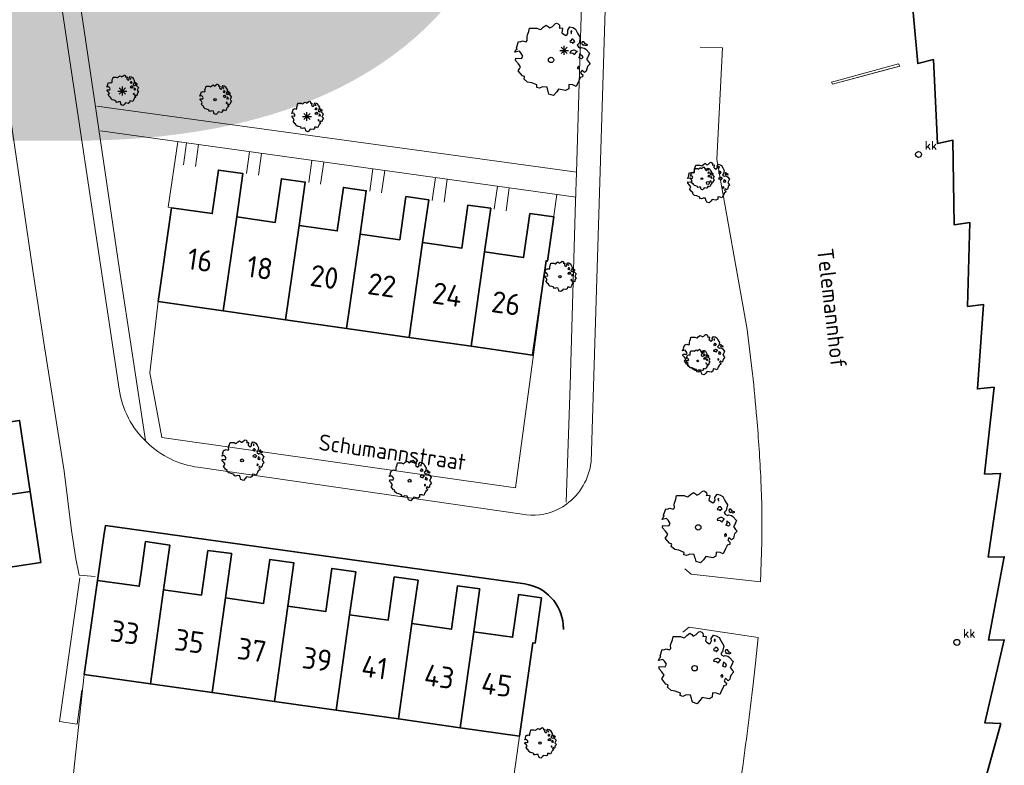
# Model space of a CAD drawing. Header units: metres. Extents: x 152391 to 157968, y 462336 to 467280.
# Tile 506 of 656: x 156281 to 156363, y 462845 to 462908. Entities that reach past the tile are written whole.
import ezdxf
from ezdxf.enums import TextEntityAlignment as Align

# ---------------------------------------------------------------- set-up
doc = ezdxf.new("R2010")
doc.units = ezdxf.units.M
doc.header["$LTSCALE"] = 0.75
doc.layers.get('0').update_dxf_attribs({"lineweight": 25})
for name, color, linetype, lineweight in [('B-GV-GR-BOOM-S', 252, 'Continuous', 25), ('B-RO-IE-TERREINAFSCHEIDING_KUNSTMATIG_HEKWERK-G', 251, 'IE-TERREINAFSCHEIDING-KUNSTMATIG', 18), ('B-RO-IE-TERREINAFSCHEIDING_KUNSTMATIG_MUUR-G', 251, 'IE-TERREINAFSCHEIDING-KUNSTMATIG-DICHT', 18), ('B-RO-OG-BEBOUWING-GV', 6, 'Continuous', 35), ('B-RO-OG-BEBOUWING-T18', 1, 'Continuous', 18), ('B-RO-OG-TERREIN_CULTUURSCHEIDING-GV', 251, 'Continuous', 18), ('B-RO-VH-VERHARDING_ASFALT-GV', 251, 'Continuous', 18), ('B-RO-VH-VERHARDING_TEGEL-GV', 251, 'Continuous', 18), ('B-WE-OG-TOPOGRAFIE-T18', 1, 'Continuous', 18), ('N-WE-VH-VERHARDING_TEGEL-G', 5, 'Continuous', 35)]:
    doc.layers.add(name, color=color, linetype=linetype, lineweight=lineweight)
doc.layers.add('TOPO_BOOM', color=251, linetype='Continuous')
doc.layers.add('TOPO_KABELKAST', color=251, linetype='Continuous')
doc.layers.add('X-XX-AL-TEKENBLAD_HULPLIJN-G', color=7, linetype='Continuous', lineweight=18, plot=False)
doc.styles.add('ARIAL', font='arialbd.ttf')
doc.styles.add('NLCS-ISO-M200-T18', font='NLCS-ISO.ttf', dxfattribs={"height": 360})
doc.styles.get("Standard").update_dxf_attribs({"font": 'txt.shx'})
doc.linetypes.add('IE-TERREINAFSCHEIDING-KUNSTMATIG', pattern='A,4,[82,NLCS.SHX,S=0.75,R=90,X=0,Y=0],4,-2', length=10)
doc.linetypes.add('IE-TERREINAFSCHEIDING-KUNSTMATIG-DICHT', pattern='A,8,-1,[82,NLCS.SHX,S=0.75,R=90,X=0,Y=0],-1', length=10)

# ---------------------------------------------------------------- blocks, each defined once
blk = doc.blocks.new('Q26')
at = {"color": 0, "linetype": 'ByBlock'}
for p, q in [((-0.37, 0), (0.37, 0)), ((0.262, -0.262), (-0.261, 0.261)), ((0, -0.37), (0, 0.37))]:
    blk.add_line(p, q, dxfattribs=at)
blk.add_lwpolyline([(-0.261, -0.261), (0, 0), (0.261, 0.261)], dxfattribs=at)
blk = doc.blocks.new('Q36')
at = {"color": 0, "linetype": 'ByBlock'}
blk.add_circle((0, 0), 0.25, dxfattribs=at)
blk.add_text('kk', height=0.7, dxfattribs=at).set_placement((0.529, 0.406))
blk = doc.blocks.new('SGR-BOOM_0_10')
at = {"linetype": 'Continuous'}
for p, q in [((-0.591, 0.751), (-0.572, 0.843)), ((-0.572, 0.843), (-0.375, 0.843)), ((-0.375, 0.843), (-0.29, 0.806)), ((-0.264, 0.815), (-0.205, 0.871)), ((-0.205, 0.871), (-0.127, 0.926)), ((-0.127, 0.926), (-0.075, 0.889)), ((-0.075, 0.889), (-0.035, 0.852)), ((-0.035, 0.852), (0.037, 0.889)), ((0.037, 0.889), (0.115, 0.963)), ((0.115, 0.963), (0.148, 0.973)), ((0.148, 0.973), (0.187, 0.954)), ((0.187, 0.954), (0.22, 0.926)), ((0.226, 0.862), (0.213, 0.843)), ((0.213, 0.843), (0.298, 0.852)), ((0.22, 0.926), (0.226, 0.862)), ((0.305, 0.834), (0.285, 0.723)), ((0.298, 0.852), (0.305, 0.834)), ((0.442, 0.788), (0.501, 0.88)), ((0.501, 0.88), (0.573, 0.862)), ((0.573, 0.862), (0.652, 0.815)), ((-0.958, 0.206), (-0.932, 0.27)), ((-0.84, 0.233), (-0.958, 0.206)), ((-0.945, -0.016), (-0.938, 0.049)), ((-0.938, 0.049), (-0.781, 0.039)), ((-0.932, 0.27), (-0.899, 0.298)), ((-0.918, 0.326), (-0.86, 0.492)), ((-0.899, 0.298), (-0.918, 0.326)), ((-0.86, 0.492), (-0.82, 0.483)), ((-0.801, 0.187), (-0.84, 0.233)), ((-0.82, 0.483), (-0.755, 0.511)), ((-0.748, 0.104), (-0.801, 0.187)), ((-0.781, 0.039), (-0.748, 0.104)), ((-0.755, 0.511), (-0.663, 0.483)), ((-0.663, 0.483), (-0.631, 0.52)), ((-0.637, 0.612), (-0.624, 0.668)), ((-0.631, 0.52), (-0.637, 0.612)), ((-0.624, 0.668), (-0.591, 0.751)), ((-0.29, 0.806), (-0.264, 0.815)), ((0.285, 0.723), (0.318, 0.695)), ((0.318, 0.695), (0.39, 0.649)), ((0.39, 0.649), (0.423, 0.677)), ((0.423, 0.677), (0.449, 0.723)), ((0.449, 0.723), (0.442, 0.788)), ((0.527, 0.511), (0.501, 0.492)), ((0.501, 0.492), (0.521, 0.464)), ((0.521, 0.233), (0.501, 0.187)), ((0.501, 0.187), (0.58, 0.178)), ((0.547, 0.769), (0.521, 0.751)), ((0.521, 0.751), (0.534, 0.705)), ((0.521, 0.464), (0.553, 0.474)), ((0.593, 0.261), (0.521, 0.233)), ((0.547, 0.547), (0.527, 0.511)), ((0.534, 0.705), (0.54, 0.695)), ((0.54, 0.714), (0.547, 0.769)), ((0.58, 0.547), (0.547, 0.547)), ((0.553, 0.474), (0.58, 0.437)), ((0.606, 0.529), (0.58, 0.547)), ((0.58, 0.437), (0.606, 0.474)), ((0.58, 0.178), (0.625, 0.141)), ((0.625, 0.261), (0.593, 0.261)), ((0.632, 0.492), (0.606, 0.529)), ((0.606, 0.474), (0.632, 0.492)), ((0.684, 0.224), (0.625, 0.261)), ((0.625, 0.141), (0.678, 0.206)), ((0.652, 0.815), (0.704, 0.714)), ((0.678, 0.206), (0.697, 0.233)), ((0.743, 0.446), (0.691, 0.39)), ((0.691, 0.39), (0.717, 0.353)), ((0.704, 0.714), (0.776, 0.594)), ((0.717, 0.353), (0.776, 0.316)), ((0.756, 0.104), (0.737, 0.058)), ((0.806, 0.027), (0.737, 0.058)), ((0.776, 0.594), (0.743, 0.446)), ((0.763, 0.169), (0.756, 0.132)), ((0.756, 0.132), (0.756, 0.104)), ((0.802, 0.132), (0.763, 0.169)), ((0.776, 0.316), (0.809, 0.335)), ((0.828, 0.113), (0.802, 0.132)), ((0.806, 0.027), (0.848, 0.076)), ((0.828, 0.483), (0.809, 0.455)), ((0.809, 0.455), (0.822, 0.418)), ((0.809, 0.335), (0.881, 0.316)), ((0.822, 0.418), (0.861, 0.39)), ((0.867, 0.483), (0.828, 0.483)), ((0.848, 0.076), (0.828, 0.113)), ((0.861, 0.409), (0.92, 0.381)), ((0.861, 0.39), (0.867, 0.409)), ((0.913, 0.427), (0.867, 0.483)), ((0.881, 0.316), (0.92, 0.289)), ((0.972, 0.4), (0.913, 0.427)), ((0.92, 0.381), (0.972, 0.4)), ((0.92, 0.289), (1.018, 0.178)), ((0.966, 0.058), (0.939, 0.021)), ((0.939, 0.021), (0.992, -0.053)), ((1.018, 0.178), (0.966, 0.058)), ((-0.866, -0.099), (-0.945, -0.016)), ((-0.873, -0.284), (-0.84, -0.238)), ((-0.761, -0.423), (-0.873, -0.284)), ((-0.807, -0.182), (-0.866, -0.099)), ((-0.84, -0.238), (-0.807, -0.182)), ((-0.703, -0.441), (-0.761, -0.423)), ((-0.716, -0.506), (-0.703, -0.441)), ((-0.624, -0.589), (-0.716, -0.506)), ((-0.513, -0.608), (-0.624, -0.589)), ((-0.375, -0.663), (-0.513, -0.608)), ((-0.382, -0.728), (-0.375, -0.663)), ((-0.31, -0.746), (-0.382, -0.728)), ((-0.225, -0.709), (-0.31, -0.746)), ((-0.107, -0.718), (-0.225, -0.709)), ((-0.088, -0.802), (-0.107, -0.718)), ((-0.075, -0.839), (-0.088, -0.802)), ((0.2, -0.774), (0.141, -0.857)), ((0.383, -0.811), (0.2, -0.774)), ((0.468, -0.765), (0.383, -0.811)), ((0.475, -0.654), (0.468, -0.765)), ((0.58, -0.663), (0.475, -0.654)), ((0.665, -0.7), (0.58, -0.663)), ((0.724, -0.571), (0.665, -0.7)), ((0.724, -0.164), (0.697, -0.201)), ((0.697, -0.201), (0.704, -0.238)), ((0.71, -0.238), (0.75, -0.229)), ((0.75, -0.192), (0.724, -0.164)), ((0.763, -0.497), (0.724, -0.571)), ((0.75, -0.229), (0.75, -0.192)), ((0.769, -0.469), (0.763, -0.497)), ((0.835, -0.45), (0.769, -0.469)), ((0.822, -0.266), (0.782, -0.33)), ((0.782, -0.33), (0.802, -0.358)), ((0.802, -0.358), (0.841, -0.395)), ((0.887, -0.33), (0.822, -0.266)), ((0.841, -0.395), (0.835, -0.45)), ((0.933, -0.293), (0.887, -0.33)), ((0.946, -0.238), (0.933, -0.293)), ((0.966, -0.173), (0.946, -0.238)), ((1.038, -0.099), (0.966, -0.173)), ((0.992, -0.053), (1.038, -0.099)), ((-0.055, -0.903), (-0.075, -0.839)), ((0.063, -0.94), (-0.055, -0.903)), ((0.141, -0.857), (0.063, -0.94))]:
    blk.add_line(p, q, dxfattribs=at)
blk.add_circle((0, 0), 0.0711, dxfattribs=at)
blk = doc.blocks.new('SGR-BOOM_21_30')
at = {"linetype": 'Continuous'}
for p, q in [((0.065, 1.581), (0.205, 1.712)), ((0.205, 1.712), (0.263, 1.729)), ((0.263, 1.729), (0.333, 1.696)), ((0.333, 1.696), (0.391, 1.647)), ((-1.633, 0.579), (-1.528, 0.875)), ((-1.528, 0.875), (-1.458, 0.858)), ((-1.458, 0.858), (-1.342, 0.908)), ((-1.342, 0.908), (-1.179, 0.858)), ((-1.179, 0.858), (-1.121, 0.924)), ((-1.133, 1.088), (-1.109, 1.187)), ((-1.121, 0.924), (-1.133, 1.088)), ((-1.109, 1.187), (-1.051, 1.335)), ((-1.051, 1.335), (-1.016, 1.499)), ((-1.016, 1.499), (-0.668, 1.499)), ((-0.668, 1.499), (-0.516, 1.433)), ((-0.516, 1.433), (-0.47, 1.45)), ((-0.47, 1.45), (-0.365, 1.548)), ((-0.365, 1.548), (-0.226, 1.647)), ((-0.226, 1.647), (-0.133, 1.581)), ((-0.133, 1.581), (-0.063, 1.515)), ((-0.063, 1.515), (0.065, 1.581)), ((0.402, 1.532), (0.379, 1.499)), ((0.379, 1.499), (0.53, 1.515)), ((0.391, 1.647), (0.402, 1.532)), ((0.542, 1.483), (0.507, 1.285)), ((0.507, 1.285), (0.565, 1.236)), ((0.53, 1.515), (0.542, 1.483)), ((0.565, 1.236), (0.693, 1.154)), ((0.693, 1.154), (0.751, 1.203)), ((0.751, 1.203), (0.798, 1.285)), ((0.786, 1.4), (0.891, 1.565)), ((0.798, 1.285), (0.786, 1.4)), ((0.891, 1.565), (1.019, 1.532)), ((0.937, 0.908), (0.891, 0.875)), ((0.891, 0.875), (0.926, 0.825)), ((0.972, 1.368), (0.926, 1.335)), ((0.926, 1.335), (0.949, 1.253)), ((0.926, 0.825), (0.984, 0.842)), ((0.972, 0.973), (0.937, 0.908)), ((0.949, 1.253), (0.961, 1.236)), ((0.961, 1.269), (0.972, 1.368)), ((1.03, 0.973), (0.972, 0.973)), ((0.984, 0.842), (1.03, 0.776)), ((1.019, 1.532), (1.158, 1.45)), ((1.077, 0.94), (1.03, 0.973)), ((1.03, 0.776), (1.077, 0.842)), ((1.124, 0.875), (1.077, 0.94)), ((1.077, 0.842), (1.124, 0.875)), ((1.158, 1.45), (1.251, 1.269)), ((1.251, 1.269), (1.379, 1.055)), ((1.379, 1.055), (1.321, 0.793)), ((1.472, 0.858), (1.438, 0.809)), ((1.542, 0.858), (1.472, 0.858)), ((1.624, 0.76), (1.542, 0.858)), ((-1.703, 0.365), (-1.656, 0.48)), ((-1.493, 0.415), (-1.703, 0.365)), ((-1.679, -0.029), (-1.668, 0.086)), ((-1.668, 0.086), (-1.389, 0.07)), ((-1.656, 0.48), (-1.598, 0.53)), ((-1.598, 0.53), (-1.633, 0.579)), ((-1.423, 0.333), (-1.493, 0.415)), ((-1.33, 0.185), (-1.423, 0.333)), ((-1.389, 0.07), (-1.33, 0.185)), ((0.926, 0.415), (0.891, 0.333)), ((0.891, 0.333), (1.03, 0.316)), ((1.054, 0.464), (0.926, 0.415)), ((1.03, 0.316), (1.112, 0.251)), ((1.112, 0.464), (1.054, 0.464)), ((1.217, 0.398), (1.112, 0.464)), ((1.112, 0.251), (1.205, 0.365)), ((1.205, 0.365), (1.24, 0.415)), ((1.321, 0.793), (1.228, 0.694)), ((1.228, 0.694), (1.275, 0.628)), ((1.275, 0.628), (1.379, 0.563)), ((1.344, 0.185), (1.31, 0.103)), ((1.434, 0.049), (1.31, 0.103)), ((1.356, 0.3), (1.344, 0.234)), ((1.344, 0.234), (1.344, 0.185)), ((1.426, 0.234), (1.356, 0.3)), ((1.379, 0.563), (1.438, 0.595)), ((1.472, 0.201), (1.426, 0.234)), ((1.434, 0.049), (1.507, 0.136)), ((1.438, 0.809), (1.461, 0.743)), ((1.438, 0.595), (1.565, 0.563)), ((1.461, 0.743), (1.531, 0.694)), ((1.507, 0.136), (1.472, 0.201)), ((1.531, 0.727), (1.635, 0.678)), ((1.531, 0.694), (1.542, 0.727)), ((1.565, 0.563), (1.635, 0.513)), ((1.728, 0.71), (1.624, 0.76)), ((1.635, 0.678), (1.728, 0.71)), ((1.635, 0.513), (1.81, 0.316)), ((1.717, 0.103), (1.67, 0.037)), ((1.67, 0.037), (1.763, -0.094)), ((1.81, 0.316), (1.717, 0.103)), ((-1.54, -0.177), (-1.679, -0.029)), ((-1.551, -0.505), (-1.493, -0.423)), ((-1.354, -0.752), (-1.551, -0.505)), ((-1.435, -0.324), (-1.54, -0.177)), ((-1.493, -0.423), (-1.435, -0.324)), ((-1.249, -0.784), (-1.354, -0.752)), ((-1.272, -0.899), (-1.249, -0.784)), ((1.286, -0.292), (1.24, -0.357)), ((1.24, -0.357), (1.251, -0.423)), ((1.263, -0.423), (1.333, -0.407)), ((1.333, -0.341), (1.286, -0.292)), ((1.333, -0.407), (1.333, -0.341)), ((1.484, -0.801), (1.368, -0.834)), ((1.461, -0.472), (1.391, -0.587)), ((1.391, -0.587), (1.426, -0.637)), ((1.426, -0.637), (1.496, -0.702)), ((1.577, -0.587), (1.461, -0.472)), ((1.496, -0.702), (1.484, -0.801)), ((1.658, -0.522), (1.577, -0.587)), ((1.682, -0.423), (1.658, -0.522)), ((1.717, -0.308), (1.682, -0.423)), ((1.845, -0.177), (1.717, -0.308)), ((1.763, -0.094), (1.845, -0.177)), ((-1.109, -1.047), (-1.272, -0.899)), ((-0.912, -1.08), (-1.109, -1.047)), ((-0.668, -1.179), (-0.912, -1.08)), ((-0.679, -1.294), (-0.668, -1.179)), ((-0.551, -1.326), (-0.679, -1.294)), ((-0.4, -1.261), (-0.551, -1.326)), ((-0.191, -1.277), (-0.4, -1.261)), ((-0.156, -1.425), (-0.191, -1.277)), ((-0.133, -1.491), (-0.156, -1.425)), ((-0.098, -1.606), (-0.133, -1.491)), ((0.112, -1.671), (-0.098, -1.606)), ((0.251, -1.524), (0.112, -1.671)), ((0.356, -1.376), (0.251, -1.524)), ((0.682, -1.441), (0.356, -1.376)), ((0.833, -1.359), (0.682, -1.441)), ((0.844, -1.162), (0.833, -1.359)), ((1.03, -1.179), (0.844, -1.162)), ((1.182, -1.244), (1.03, -1.179)), ((1.286, -1.014), (1.182, -1.244)), ((1.356, -0.883), (1.286, -1.014)), ((1.368, -0.834), (1.356, -0.883))]:
    blk.add_line(p, q, dxfattribs=at)
blk.add_circle((0, 0), 0.126, dxfattribs=at)
blk = doc.blocks.new('SGR-BOOM_50_100')
at = {"linetype": 'Continuous'}
for p, q in [((-1.869, 2.373), (-1.807, 2.665)), ((-1.807, 2.665), (-1.187, 2.665)), ((-1.187, 2.665), (-0.918, 2.548)), ((-0.918, 2.548), (-0.835, 2.577)), ((-0.835, 2.577), (-0.649, 2.752)), ((-0.649, 2.752), (-0.401, 2.928)), ((-0.401, 2.928), (-0.236, 2.811)), ((-0.236, 2.811), (-0.112, 2.694)), ((-0.112, 2.694), (0.116, 2.811)), ((0.116, 2.811), (0.364, 3.044)), ((0.364, 3.044), (0.467, 3.074)), ((0.467, 3.074), (0.591, 3.015)), ((0.591, 3.015), (0.695, 2.928)), ((0.715, 2.723), (0.674, 2.665)), ((0.674, 2.665), (0.943, 2.694)), ((0.695, 2.928), (0.715, 2.723)), ((0.964, 2.636), (0.902, 2.285)), ((0.943, 2.694), (0.964, 2.636)), ((1.398, 2.49), (1.584, 2.782)), ((1.418, 2.285), (1.398, 2.49)), ((1.584, 2.782), (1.811, 2.723)), ((1.811, 2.723), (2.059, 2.577)), ((2.059, 2.577), (2.225, 2.256)), ((-2.014, 1.935), (-1.972, 2.11)), ((-1.993, 1.643), (-2.014, 1.935)), ((-1.972, 2.11), (-1.869, 2.373)), ((0.902, 2.285), (1.005, 2.198)), ((1.005, 2.198), (1.232, 2.052)), ((1.232, 2.052), (1.336, 2.139)), ((1.336, 2.139), (1.418, 2.285)), ((1.729, 2.431), (1.646, 2.373)), ((1.646, 2.373), (1.687, 2.227)), ((1.729, 1.73), (1.667, 1.613)), ((1.687, 2.227), (1.708, 2.198)), ((1.708, 2.256), (1.729, 2.431)), ((1.832, 1.73), (1.729, 1.73)), ((1.915, 1.672), (1.832, 1.73)), ((1.997, 1.555), (1.915, 1.672)), ((2.225, 2.256), (2.452, 1.876)), ((2.452, 1.876), (2.349, 1.409)), ((-3.027, 0.65), (-2.944, 0.854)), ((-2.944, 0.854), (-2.841, 0.942)), ((-2.903, 1.029), (-2.717, 1.555)), ((-2.841, 0.942), (-2.903, 1.029)), ((-2.717, 1.555), (-2.593, 1.526)), ((-2.593, 1.526), (-2.386, 1.613)), ((-2.386, 1.613), (-2.096, 1.526)), ((-2.096, 1.526), (-1.993, 1.643)), ((1.667, 1.613), (1.584, 1.555)), ((1.584, 1.555), (1.646, 1.467)), ((1.646, 1.467), (1.749, 1.497)), ((1.749, 1.497), (1.832, 1.38)), ((1.832, 1.38), (1.915, 1.497)), ((1.915, 1.497), (1.997, 1.555)), ((2.349, 1.409), (2.183, 1.234)), ((2.183, 1.234), (2.266, 1.117)), ((2.266, 1.117), (2.452, 1)), ((2.452, 1), (2.556, 1.059)), ((2.618, 1.526), (2.556, 1.438)), ((2.556, 1.438), (2.597, 1.321)), ((2.556, 1.059), (2.783, 1)), ((2.597, 1.321), (2.721, 1.234)), ((2.742, 1.526), (2.618, 1.526)), ((2.721, 1.292), (2.907, 1.205)), ((2.721, 1.234), (2.742, 1.292)), ((2.886, 1.351), (2.742, 1.526)), ((2.783, 1), (2.907, 0.913)), ((3.072, 1.263), (2.886, 1.351)), ((2.907, 1.205), (3.072, 1.263)), ((2.907, 0.913), (3.217, 0.562)), ((-2.655, 0.737), (-3.027, 0.65)), ((-2.985, -0.051), (-2.965, 0.153)), ((-2.965, 0.153), (-2.469, 0.124)), ((-2.531, 0.591), (-2.655, 0.737)), ((-2.365, 0.329), (-2.531, 0.591)), ((-2.469, 0.124), (-2.365, 0.329)), ((1.646, 0.737), (1.584, 0.591)), ((1.584, 0.591), (1.832, 0.562)), ((1.873, 0.825), (1.646, 0.737)), ((1.832, 0.562), (1.977, 0.445)), ((1.977, 0.825), (1.873, 0.825)), ((2.163, 0.708), (1.977, 0.825)), ((1.977, 0.445), (2.142, 0.65)), ((2.142, 0.65), (2.204, 0.737)), ((2.39, 0.329), (2.328, 0.183)), ((2.549, 0.087), (2.328, 0.183)), ((2.411, 0.533), (2.39, 0.416)), ((2.39, 0.416), (2.39, 0.329)), ((2.535, 0.416), (2.411, 0.533)), ((2.618, 0.358), (2.535, 0.416)), ((2.549, 0.087), (2.68, 0.241)), ((2.68, 0.241), (2.618, 0.358)), ((3.052, 0.183), (2.969, 0.066)), ((2.969, 0.066), (3.135, -0.168)), ((3.217, 0.562), (3.052, 0.183)), ((-2.737, -0.314), (-2.985, -0.051)), ((-2.758, -0.898), (-2.655, -0.752)), ((-2.551, -0.577), (-2.737, -0.314)), ((-2.655, -0.752), (-2.551, -0.577)), ((2.287, -0.518), (2.204, -0.635)), ((2.204, -0.635), (2.225, -0.752)), ((2.245, -0.752), (2.37, -0.723)), ((2.37, -0.606), (2.287, -0.518)), ((2.37, -0.723), (2.37, -0.606)), ((2.99, -0.752), (2.948, -0.927)), ((3.052, -0.548), (2.99, -0.752)), ((3.279, -0.314), (3.052, -0.548)), ((3.135, -0.168), (3.279, -0.314)), ((-2.407, -1.336), (-2.758, -0.898)), ((-2.22, -1.394), (-2.407, -1.336)), ((-2.262, -1.599), (-2.22, -1.394)), ((-1.972, -1.862), (-2.262, -1.599)), ((2.411, -1.57), (2.287, -1.803)), ((2.432, -1.482), (2.411, -1.57)), ((2.638, -1.424), (2.432, -1.482)), ((2.597, -0.84), (2.473, -1.044)), ((2.473, -1.044), (2.535, -1.132)), ((2.535, -1.132), (2.659, -1.248)), ((2.804, -1.044), (2.597, -0.84)), ((2.659, -1.248), (2.638, -1.424)), ((2.948, -0.927), (2.804, -1.044)), ((-1.621, -1.92), (-1.972, -1.862)), ((-1.187, -2.095), (-1.621, -1.92)), ((-1.207, -2.3), (-1.187, -2.095)), ((-0.98, -2.358), (-1.207, -2.3)), ((-0.711, -2.241), (-0.98, -2.358)), ((-0.339, -2.271), (-0.711, -2.241)), ((-0.277, -2.533), (-0.339, -2.271)), ((0.633, -2.446), (0.447, -2.709)), ((1.212, -2.563), (0.633, -2.446)), ((1.48, -2.417), (1.212, -2.563)), ((1.501, -2.066), (1.48, -2.417)), ((1.832, -2.095), (1.501, -2.066)), ((2.101, -2.212), (1.832, -2.095)), ((2.287, -1.803), (2.101, -2.212)), ((-0.236, -2.65), (-0.277, -2.533)), ((-0.174, -2.855), (-0.236, -2.65)), ((0.199, -2.971), (-0.174, -2.855)), ((0.447, -2.709), (0.199, -2.971))]:
    blk.add_line(p, q, dxfattribs=at)
blk.add_circle((0, 0), 0.225, dxfattribs=at)
blk = doc.blocks.new('SGR-BOOM_0_20')
at = {"linetype": 'Continuous'}
for p, q in [((-0.85, 0.816), (-0.832, 0.89)), ((-0.832, 0.89), (-0.788, 1.001)), ((-0.788, 1.001), (-0.762, 1.124)), ((-0.762, 1.124), (-0.501, 1.124)), ((-0.501, 1.124), (-0.387, 1.075)), ((-0.387, 1.075), (-0.352, 1.087)), ((-0.352, 1.087), (-0.274, 1.161)), ((-0.274, 1.161), (-0.169, 1.235)), ((-0.169, 1.235), (-0.099, 1.186)), ((-0.099, 1.186), (-0.047, 1.137)), ((-0.047, 1.137), (0.049, 1.186)), ((0.049, 1.186), (0.154, 1.284)), ((0.154, 1.284), (0.197, 1.297)), ((0.197, 1.297), (0.25, 1.272)), ((0.25, 1.272), (0.293, 1.235)), ((0.302, 1.149), (0.284, 1.124)), ((0.284, 1.124), (0.398, 1.137)), ((0.293, 1.235), (0.302, 1.149)), ((0.407, 1.112), (0.38, 0.964)), ((0.38, 0.964), (0.424, 0.927)), ((0.398, 1.137), (0.407, 1.112)), ((0.424, 0.927), (0.52, 0.865)), ((0.52, 0.865), (0.564, 0.902)), ((0.564, 0.902), (0.598, 0.964)), ((0.59, 1.05), (0.668, 1.173)), ((0.598, 0.964), (0.59, 1.05)), ((0.668, 1.173), (0.764, 1.149)), ((0.729, 1.026), (0.694, 1.001)), ((0.694, 1.001), (0.712, 0.939)), ((0.712, 0.939), (0.721, 0.927)), ((0.721, 0.952), (0.729, 1.026)), ((0.764, 1.149), (0.869, 1.087)), ((0.869, 1.087), (0.939, 0.952)), ((0.939, 0.952), (1.035, 0.792)), ((-1.277, 0.274), (-1.242, 0.36)), ((-1.12, 0.311), (-1.277, 0.274)), ((-1.259, -0.022), (-1.251, 0.065)), ((-1.251, 0.065), (-1.041, 0.052)), ((-1.242, 0.36), (-1.198, 0.397)), ((-1.225, 0.434), (-1.146, 0.656)), ((-1.198, 0.397), (-1.225, 0.434)), ((-1.146, 0.656), (-1.094, 0.644)), ((-1.068, 0.249), (-1.12, 0.311)), ((-1.094, 0.644), (-1.007, 0.681)), ((-0.998, 0.139), (-1.068, 0.249)), ((-1.041, 0.052), (-0.998, 0.139)), ((-1.007, 0.681), (-0.884, 0.644)), ((-0.884, 0.644), (-0.841, 0.693)), ((-0.841, 0.693), (-0.85, 0.816)), ((0.703, 0.681), (0.668, 0.656)), ((0.668, 0.656), (0.694, 0.619)), ((0.694, 0.311), (0.668, 0.249)), ((0.668, 0.249), (0.773, 0.237)), ((0.694, 0.619), (0.738, 0.631)), ((0.79, 0.348), (0.694, 0.311)), ((0.729, 0.73), (0.703, 0.681)), ((0.773, 0.73), (0.729, 0.73)), ((0.738, 0.631), (0.773, 0.582)), ((0.808, 0.705), (0.773, 0.73)), ((0.773, 0.582), (0.808, 0.631)), ((0.773, 0.237), (0.834, 0.188)), ((0.834, 0.348), (0.79, 0.348)), ((0.843, 0.656), (0.808, 0.705)), ((0.808, 0.631), (0.843, 0.656)), ((0.912, 0.299), (0.834, 0.348)), ((0.834, 0.188), (0.904, 0.274)), ((0.904, 0.274), (0.93, 0.311)), ((0.991, 0.594), (0.921, 0.521)), ((0.921, 0.521), (0.956, 0.471)), ((0.956, 0.471), (1.035, 0.422)), ((1.008, 0.139), (0.982, 0.077)), ((1.075, 0.037), (0.982, 0.077)), ((1.035, 0.792), (0.991, 0.594)), ((1.017, 0.225), (1.008, 0.176)), ((1.008, 0.176), (1.008, 0.139)), ((1.069, 0.176), (1.017, 0.225)), ((1.035, 0.422), (1.078, 0.447)), ((1.104, 0.151), (1.069, 0.176)), ((1.075, 0.037), (1.13, 0.102)), ((1.104, 0.644), (1.078, 0.607)), ((1.078, 0.607), (1.096, 0.557)), ((1.078, 0.447), (1.174, 0.422)), ((1.096, 0.557), (1.148, 0.521)), ((1.157, 0.644), (1.104, 0.644)), ((1.13, 0.102), (1.104, 0.151)), ((1.148, 0.545), (1.226, 0.508)), ((1.148, 0.521), (1.157, 0.545)), ((1.218, 0.57), (1.157, 0.644)), ((1.174, 0.422), (1.226, 0.385)), ((1.296, 0.533), (1.218, 0.57)), ((1.226, 0.508), (1.296, 0.533)), ((1.226, 0.385), (1.357, 0.237)), ((1.287, 0.077), (1.253, 0.028)), ((1.253, 0.028), (1.322, -0.071)), ((1.357, 0.237), (1.287, 0.077)), ((-1.155, -0.132), (-1.259, -0.022)), ((-1.164, -0.379), (-1.12, -0.317)), ((-1.015, -0.564), (-1.164, -0.379)), ((-1.076, -0.243), (-1.155, -0.132)), ((-1.12, -0.317), (-1.076, -0.243)), ((-0.937, -0.588), (-1.015, -0.564)), ((-0.954, -0.675), (-0.937, -0.588)), ((-0.832, -0.785), (-0.954, -0.675)), ((-0.684, -0.81), (-0.832, -0.785)), ((-0.501, -0.884), (-0.684, -0.81)), ((0.965, -0.761), (0.886, -0.933)), ((0.965, -0.219), (0.93, -0.268)), ((0.93, -0.268), (0.939, -0.317)), ((0.947, -0.317), (1, -0.305)), ((1, -0.256), (0.965, -0.219)), ((1.017, -0.662), (0.965, -0.761)), ((1, -0.305), (1, -0.256)), ((1.026, -0.625), (1.017, -0.662)), ((1.113, -0.601), (1.026, -0.625)), ((1.096, -0.354), (1.043, -0.44)), ((1.043, -0.44), (1.069, -0.477)), ((1.069, -0.477), (1.122, -0.527)), ((1.183, -0.44), (1.096, -0.354)), ((1.122, -0.527), (1.113, -0.601)), ((1.244, -0.391), (1.183, -0.44)), ((1.261, -0.317), (1.244, -0.391)), ((1.287, -0.231), (1.261, -0.317)), ((1.383, -0.132), (1.287, -0.231)), ((1.322, -0.071), (1.383, -0.132)), ((-0.509, -0.97), (-0.501, -0.884)), ((-0.413, -0.995), (-0.509, -0.97)), ((-0.3, -0.946), (-0.413, -0.995)), ((-0.143, -0.958), (-0.3, -0.946)), ((-0.117, -1.069), (-0.143, -0.958)), ((-0.099, -1.118), (-0.117, -1.069)), ((-0.073, -1.204), (-0.099, -1.118)), ((0.084, -1.254), (-0.073, -1.204)), ((0.188, -1.143), (0.084, -1.254)), ((0.267, -1.032), (0.188, -1.143)), ((0.511, -1.081), (0.267, -1.032)), ((0.625, -1.019), (0.511, -1.081)), ((0.633, -0.872), (0.625, -1.019)), ((0.773, -0.884), (0.633, -0.872)), ((0.886, -0.933), (0.773, -0.884))]:
    blk.add_line(p, q, dxfattribs=at)
blk.add_circle((0, 0), 0.0948, dxfattribs=at)

msp = doc.modelspace()

# ---------------------------------------------------------------- linework, layer by layer
at = {"layer": 'B-RO-IE-TERREINAFSCHEIDING_KUNSTMATIG_HEKWERK-G'}
for points in [[(156286.216, 462852.868), (156284.915, 462840.939)], [(156322.717, 462847.712), (156321.039, 462835.83), (156295.078, 462839.502)]]:
    msp.add_lwpolyline(points, dxfattribs=at)
at = {"layer": 'B-RO-IE-TERREINAFSCHEIDING_KUNSTMATIG_MUUR-G'}
msp.add_lwpolyline([(156348.971, 462902.33), (156348.871, 462902.492), (156354.506, 462904.028), (156354.592, 462903.836)], close=True, dxfattribs=at)
at = {"layer": 'B-RO-OG-BEBOUWING-GV'}
msp.add_lwpolyline([(156355.457, 462911.416), (156356.108, 462904.052), (156357.416, 462904.393), (156357.763, 462897.346), (156359.06, 462897.627), (156359.147, 462890.556), (156360.471, 462890.747), (156360.279, 462883.712), (156361.613, 462883.872), (156361.11, 462876.804), (156362.503, 462876.933), (156361.706, 462869.661), (156363.057, 462869.721), (156362.025, 462862.705), (156363.356, 462862.735), (156362.035, 462855.755), (156363.365, 462855.766), (156361.745, 462848.823), (156363.064, 462848.763), (156361.185, 462841.916)], dxfattribs=at)
for points in [[(156293.529, 462891.98), (156292.406, 462884.128), (156297.881, 462883.345), (156299.005, 462891.206), (156299.524, 462894.838), (156297.469, 462895.132), (156296.949, 462891.491)], [(156303.1, 462882.598), (156304.229, 462890.488), (156304.75, 462894.125), (156302.755, 462894.41), (156302.231, 462890.744), (156299.005, 462891.206), (156297.881, 462883.345)], [(156304.229, 462890.488), (156303.1, 462882.598), (156308.219, 462881.866), (156309.349, 462889.765), (156309.869, 462893.401), (156307.95, 462893.676), (156307.428, 462890.031)], [(156314.593, 462889.064), (156315.103, 462892.632), (156313.19, 462892.918), (156312.671, 462889.29), (156309.349, 462889.765), (156308.219, 462881.866), (156313.456, 462881.117)], [(156318.652, 462880.374), (156319.782, 462888.273), (156320.305, 462891.928), (156318.396, 462892.189), (156317.882, 462888.594), (156314.593, 462889.064), (156313.456, 462881.117)], [(156318.652, 462880.374), (156323.81, 462879.636), (156324.939, 462887.529), (156325.066, 462887.511), (156325.594, 462891.202), (156323.583, 462891.49), (156323.056, 462887.805), (156319.782, 462888.273)], [(156274.16, 462873.169), (156275.047, 462867.216), (156281.683, 462868.205), (156280.797, 462874.158)], [(156275.047, 462867.216), (156275.934, 462861.263), (156282.57, 462862.252), (156281.683, 462868.205)], [(156291.763, 462852.084), (156292.877, 462859.971), (156293.404, 462863.704), (156291.365, 462864.003), (156291.341, 462863.834), (156291.025, 462861.592), (156290.838, 462860.268), (156287.338, 462860.762), (156286.216, 462852.868)], [(156298.06, 462859.287), (156298.573, 462862.926), (156298.584, 462863.002), (156296.59, 462863.251), (156296.062, 462859.521), (156292.877, 462859.971), (156291.763, 462852.084), (156296.939, 462851.353)], [(156298.06, 462859.287), (156296.939, 462851.353), (156302.163, 462850.615), (156303.29, 462858.595), (156303.803, 462862.224), (156301.783, 462862.509), (156301.264, 462858.835)], [(156302.163, 462850.615), (156307.345, 462849.883), (156308.474, 462857.877), (156308.981, 462861.466), (156306.974, 462861.763), (156306.463, 462858.146), (156303.29, 462858.595)], [(156307.345, 462849.883), (156312.567, 462849.146), (156313.696, 462857.136), (156314.21, 462860.776), (156312.211, 462861.046), (156311.699, 462857.421), (156308.474, 462857.877)], [(156318.881, 462856.457), (156319.373, 462859.938), (156319.388, 462860.044), (156317.528, 462860.307), (156317.014, 462856.668), (156313.696, 462857.136), (156312.567, 462849.146), (156317.745, 462848.414)], [(156318.881, 462856.457), (156317.745, 462848.414), (156322.717, 462847.712), (156323.82, 462855.521), (156324.015, 462855.494), (156324.552, 462859.295), (156322.645, 462859.565), (156322.63, 462859.459), (156322.141, 462855.996)]]:
    msp.add_lwpolyline(points, close=True, dxfattribs=at)
at = {"layer": 'B-RO-OG-TERREIN_CULTUURSCHEIDING-GV'}
for points in [[(156342.255, 462878.068), (156341.81, 462881.782), (156339.266, 462896.008), (156339.741, 462905.383), (156337.877, 462905.42)], [(156342.919, 462860.644), (156343.039, 462863.947), (156343.032, 462867.105), (156342.958, 462869.169)], [(156336.576, 462861.731), (156337.111, 462861.272), (156342.919, 462860.644)], [(156342.243, 462851.605), (156342.271, 462851.822), (156342.499, 462853.82), (156342.724, 462855.978), (156336.944, 462856.836), (156336.416, 462856.433)]]:
    msp.add_lwpolyline(points, dxfattribs=at)
for points in [[(156342.609, 462874.344, 0.005905), (156342.255, 462878.068)], [(156342.958, 462869.169, 0.009849), (156342.609, 462874.344)], [(156341.307, 462844.244, 0.005433), (156342.243, 462851.605)]]:
    msp.add_lwpolyline(points, format="xyb", dxfattribs=at)
at = {"layer": 'B-RO-VH-VERHARDING_ASFALT-GV'}
msp.add_lwpolyline([(156353.615, 462903.574), (156354.592, 462903.836), (156354.506, 462904.028), (156348.871, 462902.492), (156348.971, 462902.33)], close=True, dxfattribs=at)
at = {"layer": 'B-RO-VH-VERHARDING_TEGEL-GV', "flags": 128}
msp.add_lwpolyline([(156321.145, 462968.836), (156293.941, 462964.571), (156282.404, 462962.762, 0.39745), (156277.412, 462955.645), (156283.353, 462915.288), (156289.137, 462876.788, 0.168917), (156291.461, 462872.326, 0.159065), (156295.753, 462870.235), (156322.94, 462866.3, 0.150221), (156325.796, 462866.631, 0.048306), (156326.651, 462867.138, 0.208036), (156328.716, 462870.679), (156329.982, 462911.302, -0.329167), (156330.468, 462911.776), (156331.508, 462911.766, 0.446944), (156332.018, 462912.236), (156332.029, 462912.763), (156332.103, 462916.338), (156332.111, 462916.705, 0.385856), (156331.62, 462917.23), (156330.602, 462917.303, -0.455714), (156330.154, 462917.803), (156331.424, 462960.044, 0.391323)], format="xyb", close=True, dxfattribs=at)
for points in [[(156327.525, 462894.947), (156287.274, 462900.481)], [(156287.584, 462898.407), (156327.463, 462892.861)], [(156325.851, 462893.085), (156325.066, 462887.511), (156324.939, 462887.529), (156322.375, 462868.524), (156292.715, 462872.715), (156291.714, 462878.138), (156292.406, 462884.128), (156293.529, 462891.98), (156293.27, 462892.017), (156294.055, 462897.507)], [(156294.546, 462895.561), (156294.546, 462895.561), (156294.806, 462897.403)], [(156295.536, 462895.419), (156295.796, 462897.265)], [(156299.827, 462894.837), (156299.827, 462894.837), (156300.085, 462896.668)], [(156300.817, 462894.694), (156301.076, 462896.531)], [(156305.048, 462894.092), (156305.048, 462894.092), (156305.309, 462895.942)], [(156306.038, 462893.95), (156306.3, 462895.804)], [(156310.166, 462893.359), (156310.166, 462893.359), (156310.43, 462895.23)], [(156311.156, 462893.217), (156311.42, 462895.092)], [(156315.4, 462892.59), (156315.4, 462892.59), (156315.669, 462894.501)], [(156316.39, 462892.448), (156316.66, 462894.363)], [(156320.599, 462891.866), (156320.599, 462891.866), (156320.869, 462893.778)], [(156321.589, 462891.724), (156321.859, 462893.64)], [(156285.849, 462860.974), (156284.137, 462848.926)], [(156286.015, 462851.559), (156285.631, 462848.723), (156284.137, 462848.926)]]:
    msp.add_lwpolyline(points, dxfattribs=at)
at = {"layer": 'B-RO-VH-VERHARDING_TEGEL-GV', "ltscale": 2}
for points in [[(156280.351, 462959.654, 2.086), (156281.551, 462960.594, 2.109), (156283.971, 462961.291, 2.115), (156285.283, 462961.35, 2.108), (156287.248, 462961.358, 2.107), (156292.479, 462960.308, 2.146), (156302.868, 462958.892, 2.137), (156308.128, 462958.144, 2.131), (156313.283, 462957.443, 2.131), (156318.452, 462956.708, 2.115), (156323.696, 462955.984, 2.113), (156329.301, 462955.175, 2.1), (156328.933, 462941.291, 2.099), (156328.471, 462927.203, 2.054), (156328.408, 462925.116, 2.064), (156327.974, 462910.866, 2.078), (156327.505, 462894.932, 2.085), (156327.407, 462892.52, 2.057), (156326.974, 462877.096, 2.102), (156326.632, 462867.311, 2.012)], [(156291.362, 462872.476, 2.075), (156289.168, 462886.768, 2.154), (156287.16, 462900.429, 2.062), (156282.603, 462931.112, 2.116), (156282.266, 462933.434, 2.144), (156279.103, 462955.386, 2.123)]]:
    msp.add_polyline3d(points, dxfattribs=at)
at = {"layer": 'B-RO-VH-VERHARDING_TEGEL-GV'}
msp.add_polyline3d([(156269.638, 462958.664, 2.063), (156270.555, 462957.976, 2.082), (156271.244, 462957.036, 2.099), (156271.587, 462955.915, 2.097), (156272.034, 462952.897, 2.051), (156272.915, 462947.152, 2.14), (156273.872, 462940.989, 2.147), (156274.846, 462934.268, 2.112), (156276.463, 462923.381, 2.081), (156277.375, 462917.307, 2.162), (156279.079, 462905.923, 2.151), (156280.031, 462899.512, 2.141), (156281.916, 462886.727, 2.159), (156282.897, 462880.312, 2.17), (156284.524, 462869.921, 2.171), (156285.158, 462864.947, 2.194), (156285.52, 462862.563, 2.04), (156285.798, 462861.205, 2.05), (156287.129, 462861.072, 2.01), (156287.133, 462861.093, 2.01)], dxfattribs=at)
at = {"layer": 'N-WE-VH-VERHARDING_TEGEL-G', "flags": 128}
msp.add_lwpolyline([(156287.338, 462860.762), (156287.874, 462864.486), (156287.999, 462865.355), (156323.175, 462860.457, -0.352529), (156326.382, 462857.032, -0.028283), (156326.391, 462856.64)], format="xyb", dxfattribs=at)

# ---------------------------------------------------------------- block references
at = {"layer": 'B-GV-GR-BOOM-S', "transparency": 33554559}
for name, p in [('SGR-BOOM_50_100', (156325.362, 462904.356)), ('SGR-BOOM_0_20', (156289.4, 462901.8)), ('SGR-BOOM_0_20', (156297.193, 462901.037)), ('SGR-BOOM_0_20', (156304.9, 462899.6)), ('SGR-BOOM_21_30', (156338.508, 462894.052)), ('SGR-BOOM_0_10', (156338.008, 462894.416)), ('SGR-BOOM_0_20', (156326.1, 462886.2)), ('SGR-BOOM_21_30', (156338.096, 462879.636)), ('SGR-BOOM_0_10', (156337.652, 462879.144)), ('SGR-BOOM_21_30', (156299.458, 462870.806)), ('SGR-BOOM_21_30', (156313.5, 462869.1)), ('SGR-BOOM_50_100', (156337.7, 462865.2)), ('SGR-BOOM_50_100', (156337.4, 462853.4)), ('SGR-BOOM_0_20', (156324.43, 462847.127))]:
    msp.add_blockref(name, p, dxfattribs=at)
at = {"layer": 'TOPO_BOOM'}
for p in [(156326.462, 462905.16), (156289.418, 462901.752), (156304.894, 462899.624)]:
    msp.add_blockref('Q26', p, dxfattribs=at)
at = {"layer": 'TOPO_KABELKAST'}
for p in [(156356.173, 462896.44), (156359.389, 462855.564)]:
    msp.add_blockref('Q36', p, dxfattribs=at)

# ---------------------------------------------------------------- texts
at = {"layer": 'B-RO-OG-BEBOUWING-T18', "style": 'NLCS-ISO-M200-T18'}
for s, rotation, p in [('16', 351.8, (156295.93, 462887.596)), ('18', 351.8, (156300.944, 462886.947)), ('20', 351.8, (156306.358, 462886.173)), ('22', 351.8, (156311.179, 462885.483)), ('24', 351.8, (156316.657, 462884.7)), ('26', 351.8, (156321.595, 462883.973)), ('33', 352, (156289.634, 462856.398)), ('35', 352, (156295.041, 462855.661)), ('37', 352, (156300.272, 462854.922)), ('39', 352, (156305.751, 462854.148)), ('41', 352, (156310.564, 462853.468)), ('43', 352, (156315.991, 462852.702)), ('45', 352, (156320.803, 462852.022))]:
    msp.add_text(s, height=1.8, rotation=rotation, dxfattribs=at).set_placement(p, align=Align.MIDDLE)
at = {"layer": 'B-WE-OG-TOPOGRAFIE-T18', "style": 'NLCS-ISO-M200-T18'}
for s, rotation, p in [('Telemannhof', 276.7, (156348.922, 462883.565)), ('Schumannstraat', 352.02676, (156312.053, 462871.501))]:
    msp.add_text(s, height=1.35, rotation=rotation, dxfattribs=at).set_placement(p, align=Align.MIDDLE)
at = {"layer": 'X-XX-AL-TEKENBLAD_HULPLIJN-G', "style": 'ARIAL'}
msp.add_text('B', height=100, dxfattribs=at).set_placement((156227.79, 462897.59))

doc.saveas('drawing.dxf')
